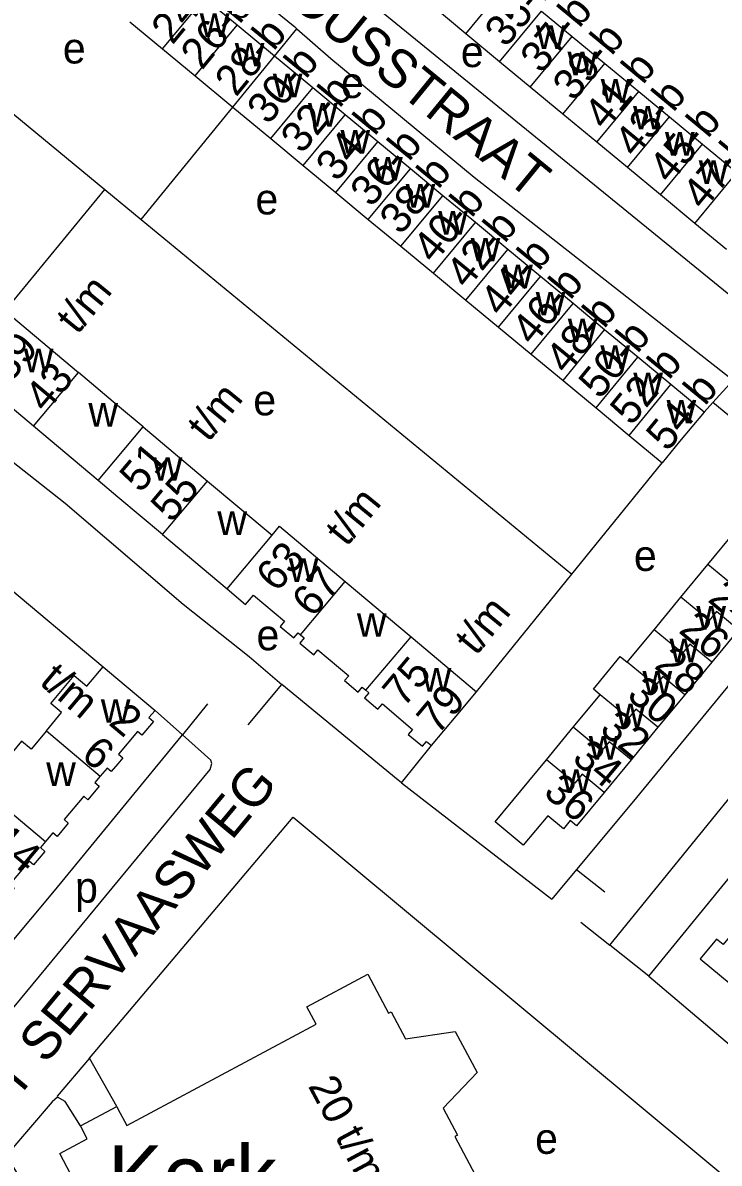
# Model space of a CAD drawing. Extents: x 161141 to 163125, y 381621 to 383200.
# Drawn here: x 162487.6 to 162578.3, y 382042.2 to 382190.7 of the extents above; entities that cross this region are included whole.
import ezdxf

# ---------------------------------------------------------------- set-up
doc = ezdxf.new("R2010")
doc.units = 0
for name, color, linetype in [('BLT_Basislijn', 7, 'Continuous'), ('BLT_Bebouwing', 7, 'Continuous'), ('BLT_Bebouwing_beschrifting', 7, 'Continuous'), ('BLT_Centroide', 7, 'Continuous'), ('BLT_Huisnummer', 7, 'Continuous'), ('BLT_Huisnummer_ tussenligend', 7, 'Continuous'), ('BLT_Huisnummer_reeks', 7, 'Continuous'), ('BLT_Onderverdeling_panden', 7, 'Continuous'), ('BLT_Straatnaam', 7, 'Continuous')]:
    doc.layers.add(name, color=color, linetype=linetype)

msp = doc.modelspace()

# ---------------------------------------------------------------- linework, layer by layer
at = {"layer": 'BLT_Basislijn'}
for p, q in [((162447, 382211.23), (162498.28, 382169)), ((162520.39, 382186.33), (162523.31, 382189.92)), ((162503.01, 382165.1), (162514.97, 382179.7)), ((162485.33, 382153.17), (162498.28, 382169)), ((162498.28, 382169), (162503.01, 382165.1)), ((162503.01, 382165.1), (162559.12, 382118.9)), ((162577.47, 382141.26), (162576.33, 382140.01)), ((162587.43, 382132.98), (162577.47, 382141.26)), ((162559.12, 382118.9), (162570.87, 382133.42)), ((162484.85, 382117.97), (162498.08, 382106.84)), ((162546.72, 382103.59), (162559.12, 382118.9)), ((162564.06, 382070.63), (162603.17, 382118.72)), ((162508.41, 382097.99), (162504.84, 382101.17)), ((162536.94, 382091.73), (162540.84, 382096.59)), ((162536.94, 382091.73), (162556.52, 382076.61)), ((162496.29, 382055.91), (162522.82, 382087.26)), ((162559.73, 382080.45), (162563.4, 382077.54)), ((162560.29, 382073.62), (162564.06, 382070.63)), ((162569.16, 382066.59), (162564.06, 382070.63)), ((162569.16, 382066.59), (162583.36, 382054.51)), ((162499.84, 382049.61), (162496.29, 382055.91))]:
    msp.add_line(p, q, dxfattribs=at)
for points in [[(162464.7, 382232.74), (162466.86, 382235.33), (162467.95, 382235.32), (162483, 382222.77), (162491.57, 382215.95), (162495.63, 382212.38), (162523.05, 382190.15), (162523.31, 382189.92)], [(162528.71, 382196.77), (162585.17, 382150.79), (162585.92, 382151.66)], [(162523.31, 382189.92), (162527.71, 382186.06), (162546.39, 382170.58), (162580.13, 382144.17), (162577.47, 382141.26)], [(162476.13, 382141.96), (162483.03, 382136.11), (162493.13, 382128.15), (162508.5, 382114.99), (162517.08, 382108.2), (162521.34, 382104.56)], [(162594.95, 382128.72), (162597.67, 382126.47), (162566.95, 382089.09), (162559.73, 382080.45)], [(162569.16, 382066.59), (162600, 382104.33), (162610.06, 382116.17)], [(162516.95, 382099.3), (162521.34, 382104.56)], [(162536.94, 382091.73), (162536.48, 382092.11), (162521.34, 382104.56)], [(162511.68, 382102.01), (162508.41, 382097.99)], [(162473.21, 382055.57), (162491.75, 382077.67), (162508.24, 382097.79), (162508.41, 382097.99)], [(162473.21, 382055.57), (162477.32, 382052.09), (162477.82, 382052.12), (162512, 382093.47), (162512.23, 382094.27), (162512.12, 382094.68), (162508.41, 382097.99)], [(162522.82, 382087.26), (162582.66, 382037.5), (162586.52, 382033.22)], [(162559.73, 382080.45), (162556.52, 382076.61)], [(162496.29, 382055.91), (162492.07, 382050.96), (162492.15, 382050.8)], [(162492.15, 382050.8), (162491.42, 382050.23), (162485.81, 382043.6), (162486.16, 382042.1), (162488.03, 382038.91), (162496.49, 382022.82)], [(162495.12, 382047.09), (162493.11, 382050.27), (162492.15, 382050.8)]]:
    msp.add_lwpolyline(points, dxfattribs=at)
at = {"layer": 'BLT_Bebouwing'}
for p, q in [((162515.51, 382190.37), (162511.27, 382193.88)), ((162545.3, 382189.27), (162541.04, 382192.8)), ((162555.17, 382192.22), (162559.16, 382188.92)), ((162501.57, 382190.8), (162505.8, 382187.29)), ((162520.39, 382186.33), (162515.51, 382190.37)), ((162549.71, 382185.62), (162545.3, 382189.27)), ((162559.16, 382188.92), (162563.41, 382185.4)), ((162505.8, 382187.29), (162510.04, 382183.78)), ((162525.37, 382182.21), (162520.39, 382186.33)), ((162553.7, 382182.32), (162549.71, 382185.62)), ((162563.41, 382185.4), (162567.82, 382181.76)), ((162510.04, 382183.78), (162514.97, 382179.7)), ((162529.61, 382178.7), (162525.37, 382182.21)), ((162557.95, 382178.81), (162553.7, 382182.32)), ((162567.82, 382181.76), (162571.82, 382178.45)), ((162514.97, 382179.7), (162519.9, 382175.62)), ((162533.85, 382175.19), (162529.61, 382178.7)), ((162562.35, 382175.16), (162557.95, 382178.81)), ((162571.82, 382178.45), (162576.15, 382174.87)), ((162519.9, 382175.62), (162524.14, 382172.11)), ((162538.09, 382171.69), (162533.85, 382175.19)), ((162566.35, 382171.85), (162562.35, 382175.16)), ((162576.15, 382174.87), (162580.61, 382171.18)), ((162524.14, 382172.11), (162528.37, 382168.6)), ((162542.32, 382168.18), (162538.09, 382171.69)), ((162570.68, 382168.27), (162566.35, 382171.85)), ((162528.37, 382168.6), (162532.61, 382165.1)), ((162546.56, 382164.67), (162542.32, 382168.18)), ((162575.14, 382164.57), (162570.68, 382168.27)), ((162532.61, 382165.1), (162536.85, 382161.59)), ((162550.79, 382161.16), (162546.56, 382164.67)), ((162579.24, 382161.18), (162575.14, 382164.57)), ((162536.85, 382161.59), (162541.09, 382158.08)), ((162555.03, 382157.65), (162550.79, 382161.16)), ((162541.09, 382158.08), (162545.32, 382154.57)), ((162559.27, 382154.14), (162555.03, 382157.65)), ((162545.32, 382154.57), (162549.56, 382151.06)), ((162563.39, 382150.73), (162559.27, 382154.14)), ((162549.56, 382151.06), (162553.8, 382147.55)), ((162567.69, 382147.17), (162563.39, 382150.73)), ((162553.8, 382147.55), (162557.97, 382144.1)), ((162571.99, 382143.61), (162567.69, 382147.17)), ((162489.01, 382138.16), (162480.61, 382145.22)), ((162557.97, 382144.1), (162562.27, 382140.54)), ((162576.33, 382140.01), (162571.99, 382143.61)), ((162562.27, 382140.54), (162566.57, 382136.98)), ((162497.41, 382131.11), (162489.01, 382138.16)), ((162503.28, 382138.09), (162511.68, 382131.03)), ((162566.57, 382136.98), (162570.87, 382133.42)), ((162511.68, 382131.03), (162520.08, 382123.97)), ((162505.81, 382124.05), (162514.21, 382116.99)), ((162576.83, 382120.16), (162580.33, 382124.4)), ((162573.32, 382115.92), (162576.83, 382120.16)), ((162529.61, 382117.96), (162538.17, 382110.77)), ((162569.82, 382111.68), (162573.32, 382115.92)), ((162566.31, 382107.45), (162569.82, 382111.68)), ((162580.84, 382111.67), (162577.34, 382107.43)), ((162538.17, 382110.77), (162546.72, 382103.59)), ((162577.34, 382107.43), (162573.83, 382103.2)), ((162559.31, 382098.98), (162562.81, 382103.21)), ((162573.83, 382103.2), (162570.33, 382098.97)), ((162555.8, 382094.74), (162559.31, 382098.98)), ((162570.33, 382098.97), (162566.83, 382094.73)), ((162566.83, 382094.73), (162563.33, 382090.5)), ((162495.12, 382047.09), (162499.84, 382049.61))]:
    msp.add_line(p, q, dxfattribs=at)
for points in [[(162485.33, 382153.17), (162494.88, 382145.14)], [(162503.28, 382138.09), (162499.96, 382140.87), (162494.88, 382145.14)], [(162576.33, 382140.01), (162573.14, 382136.16), (162570.87, 382133.42)], [(162505.81, 382124.05), (162500, 382128.93), (162497.41, 382131.11)], [(162520.08, 382123.97), (162521.06, 382125.15), (162529.61, 382117.96)], [(162514.21, 382116.99), (162516.63, 382114.96), (162517.65, 382116.16), (162521.68, 382112.78), (162521.12, 382112.11), (162522.91, 382110.61), (162523.47, 382111.27), (162523.77, 382111.01)], [(162523.77, 382111.01), (162524.25, 382110.61), (162523.7, 382109.94), (162525.51, 382108.42), (162526.05, 382109.06), (162530.06, 382105.69), (162529.52, 382105.05), (162531.29, 382103.56), (162531.81, 382104.19), (162532.3, 382103.79)], [(162562.81, 382103.21), (162561.92, 382103.95), (162565.43, 382108.18), (162566.31, 382107.45)], [(162490.68, 382098.51), (162492.67, 382100.88), (162491.25, 382102.07), (162494.31, 382105.72), (162495.97, 382104.33), (162498.08, 382106.84)], [(162498.08, 382106.84), (162500, 382105.23), (162504.84, 382101.17)], [(162532.3, 382103.79), (162532.66, 382103.48), (162532.11, 382102.82), (162533.87, 382101.34), (162534.44, 382102.01), (162538.38, 382098.7), (162537.82, 382098.04), (162539.65, 382096.5), (162540.19, 382097.14), (162540.84, 382096.59)], [(162540.84, 382096.59), (162544.06, 382100.42), (162546.72, 382103.59)], [(162504.84, 382101.17), (162504.04, 382100.23), (162504.62, 382099.74), (162503.12, 382097.94), (162502.55, 382098.42), (162500.07, 382095.46), (162500.63, 382094.99), (162499.99, 382094.23), (162499.12, 382093.2), (162498.59, 382093.65), (162497.71, 382092.61)], [(162490.68, 382098.51), (162488.69, 382096.13), (162487.46, 382097.16), (162484.37, 382093.46), (162485.65, 382092.39), (162483.61, 382089.95)], [(162563.33, 382090.5), (162559.73, 382086.15), (162558.91, 382086.82), (162558.02, 382085.74), (162555.98, 382087.44), (162552.77, 382083.63), (162549.11, 382086.65), (162555.8, 382094.74)], [(162497.71, 382092.61), (162497.01, 382091.77), (162497.57, 382091.3), (162496.08, 382089.53), (162495.54, 382089.99), (162492.99, 382086.96), (162493.54, 382086.5), (162492.09, 382084.77), (162491.53, 382085.24), (162490.58, 382084.11)], [(162490.58, 382084.11), (162489.9, 382083.31), (162490.49, 382082.82), (162489.01, 382081.05), (162488.43, 382081.54), (162485.91, 382078.54), (162486.51, 382078.03), (162485.02, 382076.26), (162484.42, 382076.76), (162483.47, 382075.63)], [(162582.19, 382074.77), (162578.82, 382070.68), (162577.97, 382071.38), (162575.85, 382068.81), (162579.88, 382065.49), (162580.74, 382066.55), (162584.13, 382063.76), (162587.72, 382068.12)], [(162499.84, 382049.61), (162500, 382049.32), (162501.16, 382047.15), (162525.81, 382060.33), (162524.6, 382062.59), (162532.54, 382066.84), (162535.26, 382061.75), (162535.58, 382061.93), (162537.45, 382058.43), (162543.93, 382059.38), (162546.78, 382054.04), (162542.35, 382049.4), (162544.23, 382045.89), (162543.86, 382045.69), (162550.67, 382032.94)], [(162503.8, 382022.76), (162503.17, 382023.93), (162502.34, 382023.49), (162500, 382027.86), (162493.76, 382039.54), (162494.36, 382039.86), (162492.42, 382043.49), (162496.01, 382045.41), (162495.12, 382047.09)]]:
    msp.add_lwpolyline(points, dxfattribs=at)
at = {"layer": 'BLT_Onderverdeling_panden'}
for p, q in [((162545.3, 382189.27), (162550.76, 382195.86)), ((162505.8, 382187.29), (162511.27, 382193.88)), ((162549.71, 382185.62), (162555.17, 382192.22)), ((162510.04, 382183.78), (162515.51, 382190.37)), ((162553.7, 382182.32), (162559.16, 382188.92)), ((162514.97, 382179.7), (162520.39, 382186.33)), ((162557.95, 382178.81), (162563.41, 382185.4)), ((162519.9, 382175.62), (162525.37, 382182.21)), ((162562.35, 382175.16), (162567.82, 382181.76)), ((162524.14, 382172.11), (162529.61, 382178.7)), ((162566.35, 382171.85), (162571.82, 382178.45)), ((162528.37, 382168.6), (162533.85, 382175.19)), ((162570.68, 382168.27), (162576.15, 382174.87)), ((162532.61, 382165.1), (162538.09, 382171.69)), ((162575.14, 382164.57), (162580.61, 382171.18)), ((162536.85, 382161.59), (162542.32, 382168.18)), ((162541.09, 382158.08), (162546.56, 382164.67)), ((162545.32, 382154.57), (162550.79, 382161.16)), ((162549.56, 382151.06), (162555.03, 382157.65)), ((162553.8, 382147.55), (162559.27, 382154.14)), ((162557.97, 382144.1), (162563.39, 382150.73)), ((162562.27, 382140.54), (162567.69, 382147.17)), ((162489.01, 382138.16), (162494.88, 382145.14)), ((162566.57, 382136.98), (162571.99, 382143.61)), ((162497.41, 382131.11), (162503.28, 382138.09)), ((162505.81, 382124.05), (162511.68, 382131.03)), ((162514.21, 382116.99), (162520.08, 382123.97)), ((162523.77, 382111.01), (162529.61, 382117.96)), ((162532.3, 382103.79), (162538.17, 382110.77)), ((162490.68, 382098.51), (162497.71, 382092.61)), ((162483.61, 382089.95), (162490.58, 382084.11))]:
    msp.add_line(p, q, dxfattribs=at)
for points in [[(162584.34, 382115.9), (162581.48, 382118.27), (162580.52, 382117.11), (162576.83, 382120.16)], [(162580.84, 382111.67), (162577.97, 382114.04), (162577.01, 382112.87), (162573.32, 382115.92)], [(162577.34, 382107.43), (162574.47, 382109.8), (162573.51, 382108.63), (162569.82, 382111.68)], [(162573.83, 382103.2), (162570.97, 382105.57), (162570, 382104.4), (162566.31, 382107.45)], [(162570.33, 382098.97), (162567.47, 382101.34), (162566.5, 382100.16), (162562.81, 382103.21)], [(162566.83, 382094.73), (162563.96, 382097.1), (162562.99, 382095.92), (162559.31, 382098.98)], [(162563.33, 382090.5), (162560.46, 382092.87), (162559.49, 382091.69), (162555.8, 382094.74)]]:
    msp.add_lwpolyline(points, dxfattribs=at)

# ---------------------------------------------------------------- texts
at = {"layer": 'BLT_Bebouwing_beschrifting'}
msp.add_text('Kerk', height=8, dxfattribs=at).set_placement((162498.7, 382036.56))
at = {"layer": 'BLT_Centroide'}
for s, p in [('w', (162510.66, 382188.83)), ('w', (162554.44, 382187.28)), ('e', (162492.83, 382185.39)), ('w', (162515.22, 382185)), ('e', (162544.66, 382184.92)), ('w', (162558.55, 382183.86)), ('w', (162520.17, 382181)), ('e', (162529.04, 382180.89)), ('w', (162562.88, 382180.3)), ('w', (162524.75, 382177.16)), ('w', (162567.08, 382176.8)), ('w', (162528.98, 382173.66)), ('w', (162571.25, 382173.38)), ('w', (162533.23, 382170.14)), ('w', (162575.64, 382169.72)), ('w', (162537.47, 382166.64)), ('e', (162517.91, 382165.74)), ('w', (162541.7, 382163.12)), ('w', (162545.94, 382159.62)), ('w', (162550.17, 382156.11)), ('w', (162554.41, 382152.59)), ('w', (162558.59, 382149.11)), ('w', (162487.74, 382145.19)), ('w', (162562.83, 382145.62)), ('w', (162567.12, 382142.06)), ('e', (162517.63, 382139.58)), ('w', (162571.45, 382138.53)), ('w', (162496.15, 382138.12)), ('w', (162504.54, 382131.06)), ('w', (162512.95, 382124)), ('e', (162567.2, 382119.33)), ('w', (162522.25, 382117.88)), ('w', (162575.33, 382111.69)), ('w', (162531.12, 382110.75)), ('e', (162518.05, 382109)), ('w', (162571.83, 382107.44)), ('w', (162539.56, 382103.62)), ('w', (162568.32, 382103.22)), ('w', (162497.77, 382099.56)), ('w', (162564.82, 382098.97)), ('w', (162561.32, 382094.75)), ('w', (162490.66, 382091.34)), ('w', (162557.77, 382090.44)), ('p', (162494.42, 382076.14)), ('e', (162554.33, 382043.44))]:
    msp.add_text(s, height=4, dxfattribs=at).set_placement(p)
at = {"layer": 'BLT_Huisnummer'}
for s, rotation, p in [('26', 320.2048, (162572.89, 382111.41)), ('30', 320.204, (162566.12, 382102.89)), ('36', 320.2014, (162555.26, 382090.24))]:
    msp.add_text(s, height=4, rotation=rotation, dxfattribs=at).set_placement(p)
at = {"layer": 'BLT_Huisnummer_ tussenligend'}
for s, rotation, p in [('24', 320.2056, (162576.68, 382115.45)), ('28', 320.2048, (162569.71, 382106.8)), ('32', 320.204, (162562.57, 382098.46)), ('34', 320.2014, (162558.99, 382094.65))]:
    msp.add_text(s, height=4, rotation=rotation, dxfattribs=at).set_placement(p)
at = {"layer": 'BLT_Huisnummer_reeks'}
for s, rotation, p in [('24-b', 50.7007, (162507.11, 382187.71)), ('35-b', 50.3811, (162550.52, 382187.34)), ('26-b', 50.7007, (162510.94, 382184.42)), ('37-b', 50.3811, (162555.15, 382183.93)), ('28-b', 50.7007, (162515.39, 382180.93)), ('39-b', 50.3845, (162559.36, 382180.33)), ('30-b', 50.7007, (162519.58, 382177.28)), ('41-b', 50.3845, (162563.44, 382176.57)), ('32-b', 50.7059, (162523.97, 382173.49)), ('43-b', 50.3836, (162567.4, 382172.97)), ('34-b', 50.7059, (162528.54, 382169.86)), ('45-b', 50.3836, (162571.9, 382169.58)), ('36-b', 50.7059, (162533.02, 382166.53)), ('47-b', 50.387, (162576.24, 382166.15)), ('38-b', 50.7059, (162536.84, 382162.93)), ('40-b', 50.7007, (162541.16, 382159.19)), ('42-b', 50.7007, (162545.48, 382155.89)), ('44-b', 50.6965, (162549.92, 382152.27)), ('46-b', 50.6965, (162554.03, 382148.5)), ('t/m', 50.7132, (162494.72, 382149.97)), ('48-b', 50.7059, (162558.43, 382144.77)), ('39', 49.9729, (162485.99, 382143.72)), ('50-b', 50.7059, (162562.77, 382141.55)), ('52-b', 50.6965, (162566.87, 382138.1)), ('43', 49.9651, (162490.6, 382139.78)), ('54-b', 50.6965, (162571.56, 382134.73)), ('t/m', 50.7132, (162511.77, 382135.97)), ('51', 49.9644, (162502.94, 382129.35)), ('55', 49.9644, (162507, 382125.47)), ('t/m', 50.7132, (162529.78, 382122.36)), ('63', 49.9644, (162520.72, 382116.42)), ('67', 49.9608, (162525.39, 382113.12)), ('t/m', 50.7132, (162546.64, 382108.18)), ('t/m', 319.9713, (162489.63, 382104.66)), ('75', 49.9694, (162537.2, 382101.41)), ('79', 49.9641, (162541.65, 382097.85)), ('2', 320.0189, (162498.65, 382099.41)), ('6', 320.0306, (162495.05, 382095.09)), ('14', 320.0242, (162483.24, 382083.6)), ('20 t/m 38', 298.1249, (162524.7, 382052.29))]:
    msp.add_text(s, height=4, rotation=rotation, dxfattribs=at).set_placement(p)
at = {"layer": 'BLT_Straatnaam'}
for s, rotation, p in [('ST LEONARDUSSTRAAT', 320.7268, (162492.9, 382217.17)), ('ST SERVAASWEG', 50.2594, (162483.93, 382047))]:
    msp.add_text(s, height=5, rotation=rotation, dxfattribs=at).set_placement(p)

doc.saveas('drawing.dxf')
